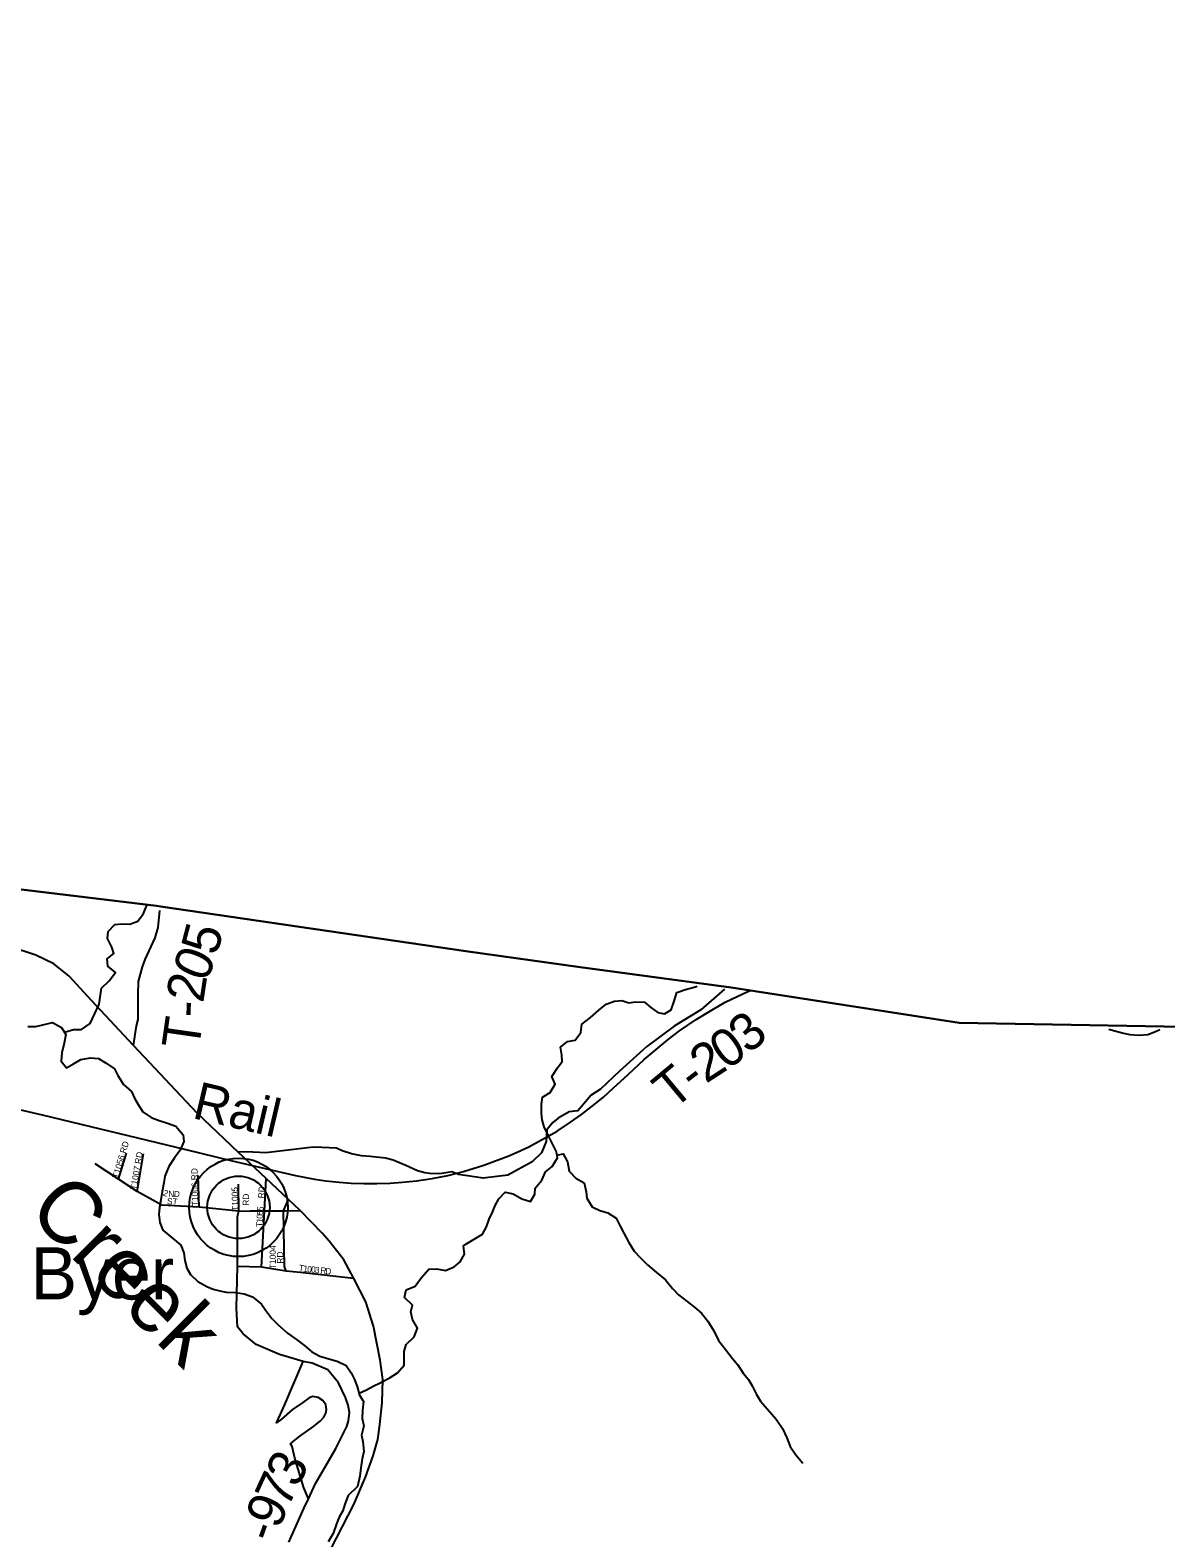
# Model space of a CAD drawing. Extents: x 1715311 to 2083412, y 146837 to 553079.
# Drawn here: x 1929592 to 1938656, y 427670 to 439699 of the extents above; entities that cross this region are included whole.
import ezdxf

# ---------------------------------------------------------------- set-up
doc = ezdxf.new("R2010")
doc.units = 0
for name, color, linetype in [('GM_X_Adjacent_County', 7, 'Continuous'), ('GM_X_County', 7, 'Continuous'), ('GM_X_Minor_River', 7, 'Continuous'), ('GM_X_Minor_River_Text', 7, 'Continuous'), ('GM_X_Rail_Line', 7, 'Continuous'), ('GM_X_Rail_Line_Text', 7, 'Continuous'), ('GM_X_State_Route', 7, 'Continuous'), ('GM_X_Township', 7, 'Continuous'), ('GM_X_Township_Road', 7, 'Continuous'), ('GM_X_Township_Road_Text', 7, 'Continuous'), ('GM_X_Township_Subdivision', 7, 'Continuous'), ('GM_X_Township_Subdivision_Text', 7, 'Continuous'), ('GM_X_Unincorporated', 7, 'Continuous'), ('GM_X_Unincorporated_Location', 7, 'Continuous'), ('GM_X_Unincorporated_Text', 7, 'Continuous')]:
    doc.layers.add(name, color=color, linetype=linetype)

msp = doc.modelspace()

# ---------------------------------------------------------------- linework, layer by layer
at = {"layer": 'GM_X_Adjacent_County'}
msp.add_lwpolyline([(1939240, 431740), (1937007, 431780), (1935188, 432062), (1933981, 432224), (1933070, 432350), (1930633, 432708), (1930601, 432713), (1925579, 433318), (1925964, 437926), (1925495, 437967), (1920317, 438311), (1919719, 438351), (1916910, 438538), (1916727, 438551), (1916579, 438559), (1914913, 438660), (1911023, 438921), (1909600, 439016), (1904196, 439355), (1902162, 439491), (1899062, 439699)], dxfattribs=at)
at = {"layer": 'GM_X_County'}
msp.add_lwpolyline([(1899062, 439699), (1902162, 439491), (1904196, 439355), (1909600, 439016), (1911023, 438921), (1914913, 438660), (1916579, 438559), (1916727, 438551), (1916910, 438538), (1919719, 438351), (1920317, 438311), (1925495, 437967), (1925964, 437926), (1925579, 433318), (1930601, 432713), (1930633, 432708), (1933070, 432350), (1933981, 432224), (1935188, 432062), (1937007, 431780), (1939240, 431740)], dxfattribs=at)
at = {"layer": 'GM_X_Minor_River'}
for points in [[(1929866, 431704), (1929937, 431726), (1930003, 431726), (1930071, 431773), (1930108, 431853), (1930142, 431927), (1930150, 431985), (1930161, 432055), (1930223, 432115), (1930273, 432181), (1930211, 432231), (1930206, 432289), (1930260, 432331), (1930244, 432383), (1930210, 432451), (1930216, 432509), (1930269, 432565), (1930323, 432568), (1930387, 432566), (1930451, 432590), (1930497, 432652), (1930525, 432723)], [(1933070, 430014), (1933203, 430094), (1933235, 430152), (1933255, 430212), (1933283, 430268), (1933304, 430322), (1933332, 430374), (1933384, 430428), (1933448, 430416), (1933517, 430375), (1933585, 430353), (1933619, 430411), (1933623, 430461), (1933676, 430525), (1933704, 430591), (1933758, 430633), (1933800, 430701), (1933792, 430751), (1933762, 430815), (1933726, 430883), (1933694, 430949), (1933679, 431005), (1933673, 431055), (1933673, 431129), (1933681, 431185), (1933743, 431223), (1933783, 431289), (1933755, 431351), (1933801, 431419), (1933839, 431471), (1933835, 431521), (1933824, 431585), (1933880, 431629), (1933943, 431641), (1933988, 431703), (1933994, 431769), (1934064, 431823), (1934130, 431879), (1934190, 431929), (1934256, 431953), (1934314, 431956), (1934370, 431940), (1934424, 431946), (1934495, 431944), (1934547, 431902), (1934601, 431862), (1934655, 431852), (1934709, 431882), (1934733, 431952), (1934753, 432022), (1934823, 432045), (1934893, 432063), (1934917, 432072)], [(1929575, 431749), (1929637, 431751), (1929703, 431767), (1929771, 431781), (1929843, 431742), (1929877, 431686), (1929863, 431616), (1929844, 431540), (1929840, 431472), (1929882, 431420), (1929938, 431452), (1929998, 431486), (1930074, 431501), (1930138, 431495), (1930200, 431457), (1930266, 431412), (1930292, 431358), (1930336, 431286), (1930402, 431230), (1930426, 431178), (1930453, 431128), (1930491, 431069), (1930559, 431023), (1930623, 431001), (1930689, 430979), (1930755, 430954), (1930813, 430886), (1930819, 430832), (1930790, 430764), (1930744, 430702), (1930698, 430634), (1930667, 430557), (1930659, 430503), (1930645, 430433), (1930635, 430367), (1930625, 430307), (1930620, 430251), (1930626, 430187), (1930650, 430125), (1930728, 430060), (1930794, 430004), (1930819, 429944), (1930827, 429884), (1930843, 429822), (1930871, 429770), (1930931, 429715), (1931001, 429675), (1931053, 429655), (1931107, 429641), (1931157, 429630), (1931231, 429628), (1931301, 429618), (1931367, 429593), (1931438, 429535), (1931474, 429483), (1931522, 429421), (1931572, 429371), (1931646, 429302), (1931718, 429252), (1931785, 429202), (1931841, 429155), (1931905, 429121), (1931977, 429099), (1932043, 429079), (1932115, 429046), (1932155, 428988), (1932179, 428938), (1932201, 428878), (1932222, 428808), (1932254, 428758), (1932246, 428690), (1932242, 428622)], [(1938202, 431728), (1938248, 431716), (1938318, 431696), (1938370, 431687), (1938440, 431681), (1938512, 431687), (1938574, 431711), (1938609, 431725)], [(1933796, 430723), (1933846, 430735), (1933880, 430669), (1933895, 430597), (1933947, 430541), (1934015, 430502), (1934031, 430432), (1934035, 430380), (1934077, 430312), (1934140, 430282), (1934204, 430262), (1934268, 430220), (1934302, 430158), (1934330, 430101), (1934370, 430027), (1934413, 429957), (1934461, 429907), (1934519, 429849), (1934591, 429787), (1934663, 429728), (1934718, 429660), (1934768, 429610), (1934836, 429556), (1934898, 429508), (1934950, 429462), (1935001, 429398), (1935049, 429321), (1935087, 429245), (1935145, 429171), (1935197, 429101), (1935240, 429051), (1935284, 428983), (1935326, 428933), (1935354, 428882), (1935390, 428814), (1935422, 428760), (1935477, 428698), (1935547, 428618), (1935597, 428542), (1935631, 428468), (1935657, 428399), (1935704, 428333), (1935760, 428265)], [(1932217, 428824), (1932277, 428852), (1932329, 428881), (1932387, 428907), (1932457, 428943), (1932525, 428987), (1932576, 429048), (1932576, 429100), (1932578, 429156), (1932592, 429212), (1932657, 429274), (1932683, 429344), (1932645, 429412), (1932631, 429474), (1932643, 429526), (1932580, 429589), (1932592, 429649), (1932666, 429678), (1932716, 429746), (1932773, 429814), (1932835, 429816), (1932907, 429803), (1932975, 429833), (1933025, 429871), (1933059, 429933), (1933050, 429999), (1933070, 430014)], [(1932242, 428622), (1932256, 428564), (1932237, 428490), (1932247, 428439), (1932255, 428359), (1932243, 428301), (1932232, 428229), (1932224, 428161), (1932206, 428081), (1932131, 428008), (1932103, 427940), (1932087, 427886), (1932059, 427834), (1932036, 427782), (1932010, 427704), (1931970, 427638)]]:
    msp.add_lwpolyline(points, dxfattribs=at)
at = {"layer": 'GM_X_Rail_Line'}
msp.add_lwpolyline([(1929011, 431203), (1929688, 431044), (1930834, 430769), (1931204, 430678), (1931709, 430560), (1931861, 430532), (1931952, 430519), (1932059, 430507), (1932154, 430500), (1932256, 430496), (1932359, 430496), (1932466, 430500), (1932564, 430508), (1932677, 430518), (1932801, 430538), (1932927, 430562), (1933050, 430594), (1933212, 430643), (1933412, 430718), (1933479, 430747), (1933572, 430791), (1933798, 430915), (1933904, 430986), (1933993, 431049), (1934079, 431114), (1934167, 431187), (1934245, 431258), (1934364, 431367), (1934492, 431487), (1934685, 431647), (1934774, 431715), (1934907, 431807), (1935035, 431884), (1935140, 431943), (1935279, 432011), (1935338, 432038)], dxfattribs=at)
at = {"layer": 'GM_X_State_Route'}
msp.add_lwpolyline([(1931992, 427579), (1932175, 427936), (1932269, 428155), (1932331, 428325), (1932367, 428456), (1932384, 428575), (1932401, 428749), (1932407, 428934), (1932386, 429089), (1932333, 429359), (1932270, 429552), (1932176, 429740), (1932096, 429887), (1931979, 430037), (1931924, 430100), (1931746, 430283), (1931653, 430370), (1931477, 430536), (1931252, 430747), (1930925, 431058), (1930416, 431599), (1930081, 431958), (1929904, 432151), (1929780, 432250), (1929638, 432320), (1929428, 432389)], dxfattribs=at)
at = {"layer": 'GM_X_Township'}
msp.add_lwpolyline([(1939963, 410289), (1935216, 410504), (1935405, 412659), (1935668, 415968), (1934148, 416103), (1933048, 416184), (1929558, 416489), (1924228, 417035), (1924378, 418834), (1924685, 422525), (1925048, 426885), (1925097, 427457), (1925577, 433238), (1925579, 433318), (1930601, 432713), (1930633, 432708), (1933070, 432350), (1933981, 432224), (1935188, 432062), (1937007, 431780), (1939240, 431740)], dxfattribs=at)
at = {"layer": 'GM_X_Township_Road'}
for points in [[(1930416, 431599), (1930441, 431754), (1930454, 431806), (1930454, 432008), (1930456, 432108), (1930488, 432226), (1930509, 432284), (1930590, 432457), (1930614, 432541), (1930626, 432675)], [(1935135, 432047), (1934944, 431882), (1934733, 431752), (1934513, 431589), (1934295, 431393), (1934145, 431250), (1934069, 431201), (1933964, 431078), (1933895, 431069), (1933805, 431018), (1933763, 430984), (1933716, 430926), (1933711, 430832), (1933672, 430743), (1933599, 430669), (1933404, 430564), (1933209, 430540), (1933012, 430568), (1932958, 430590), (1932861, 430574), (1932783, 430576), (1932741, 430582), (1932683, 430598), (1932590, 430640), (1932490, 430684), (1932428, 430700), (1932305, 430712), (1932237, 430719), (1932157, 430735), (1932083, 430757), (1932036, 430779), (1931920, 430785), (1931852, 430787), (1931472, 430741), (1931320, 430751), (1931252, 430747)], [(1931244, 429729), (1931246, 429834), (1931248, 430235), (1931258, 430277), (1931349, 430280), (1931463, 430280), (1931613, 430279), (1931631, 430278), (1931746, 430283)], [(1931658, 427636), (1931713, 427762), (1931776, 427904), (1931814, 427981), (1931870, 428104), (1931943, 428231), (1932032, 428382), (1932120, 428559), (1932132, 428605), (1932140, 428669), (1932130, 428728), (1932110, 428789), (1932054, 428906), (1931968, 429010), (1931844, 429063), (1931772, 429078), (1931583, 429133), (1931395, 429214), (1931292, 429298), (1931246, 429355), (1931240, 429503), (1931244, 429729)], [(1931590, 428657), (1931625, 428733), (1931772, 429078)], [(1931745, 428481), (1931853, 428558), (1931909, 428603), (1931935, 428633), (1931952, 428665), (1931958, 428695), (1931953, 428731), (1931927, 428766), (1931890, 428791), (1931848, 428799), (1931820, 428788), (1931768, 428751), (1931686, 428693), (1931599, 428617), (1931557, 428587), (1931590, 428657)], [(1931814, 427981), (1931776, 428070), (1931705, 428306), (1931684, 428398), (1931670, 428421), (1931707, 428453), (1931745, 428481)]]:
    msp.add_lwpolyline(points, dxfattribs=at)
at = {"layer": 'GM_X_Township_Subdivision'}
for points in [[(1931258, 430277), (1930940, 430309), (1930642, 430325), (1930446, 430434), (1930297, 430531), (1930111, 430653)], [(1930297, 430531), (1930361, 430739)], [(1930446, 430434), (1930497, 430733)], [(1930940, 430309), (1930932, 430560)], [(1931439, 429830), (1931463, 430280), (1931477, 430536)], [(1931258, 430277), (1931254, 430492)], [(1931635, 429799), (1931621, 429836), (1931613, 430279), (1931653, 430370)], [(1932176, 429740), (1931748, 429786), (1931635, 429799), (1931439, 429830), (1931246, 429834)]]:
    msp.add_lwpolyline(points, dxfattribs=at)
at = {"layer": 'GM_X_Unincorporated'}
for radius in [393, 249]:
    msp.add_circle((1931255, 430307), radius, dxfattribs=at)
at = {"layer": 'GM_X_Unincorporated_Location'}
msp.add_line((1931255, 430307), (1931255, 430307), dxfattribs=at)

# ---------------------------------------------------------------- texts
at = {"layer": 'GM_X_Minor_River_Text'}
msp.add_text('Creek', height=499.9, rotation=315.0054, dxfattribs=at).set_placement((1929559, 430267))
at = {"layer": 'GM_X_Rail_Line_Text'}
msp.add_text('Rail', height=299, rotation=346.8475, dxfattribs=at).set_placement((1930877, 431021))
at = {"layer": 'GM_X_Township_Road_Text'}
for s, rotation, p in [('5', 75.3473, (1931082, 432308)), ('0', 67.1936, (1930996, 432095)), ('2', 81.3243, (1930973, 431932)), ('-', 89.0718, (1930972, 431821)), ('3', 40.6629, (1935327, 431524)), ('T', 81.9117, (1930938, 431558)), ('0', 35.0647, (1935151, 431398)), ('2', 32.9453, (1934985, 431291)), ('T', 39.8325, (1934723, 431078)), ('-', 37.1259, (1934892, 431220)), ('3', 62.5147, (1931723, 428061)), ('7', 65.3583, (1931648, 427898)), ('9', 66.3804, (1931575, 427731)), ('-', 70.4341, (1931537, 427622))]:
    msp.add_text(s, height=300, rotation=rotation, dxfattribs=at).set_placement(p)
at = {"layer": 'GM_X_Township_Subdivision_Text'}
for s, rotation, p in [('T1056 RD', 73.3908, (1930295, 430534)), ('T1007 RD', 80.219, (1930440, 430445)), ('T1006 RD', 90.9705, (1930933, 430316)), ('2', 340.5184, (1930648, 430403)), ('N', 358.5012, (1930694, 430390)), ('D', 358.0763, (1930738, 430389)), ('T1005', 91.5962, (1931254, 430280)), ('RD', 90, (1931339, 430320)), ('RD', 86.9884, (1931461, 430378)), ('ST', 356.4254, (1930683, 430332)), ('5', 87.8142, (1931451, 430245)), ('5', 82.8905, (1931452, 430275)), ('T', 87.8142, (1931447, 430149)), ('1', 87.8142, (1931449, 430184)), ('0', 87.8238, (1931450, 430215)), ('T1004', 90, (1931553, 429814)), ('RD', 90, (1931612, 429858)), ('T', 350.5017, (1931733, 429801)), ('1', 353.4738, (1931770, 429795)), ('0', 353.8097, (1931801, 429791)), ('0', 353.8047, (1931832, 429788)), ('3', 353.7426, (1931862, 429784)), ('R', 353.8121, (1931906, 429780)), ('D', 353.737, (1931946, 429775))]:
    msp.add_text(s, height=50, rotation=rotation, dxfattribs=at).set_placement(p)
at = {"layer": 'GM_X_Unincorporated_Text'}
msp.add_text('Byer', height=417, rotation=0, dxfattribs=at).set_placement((1929595, 429572))

doc.saveas('drawing.dxf')
